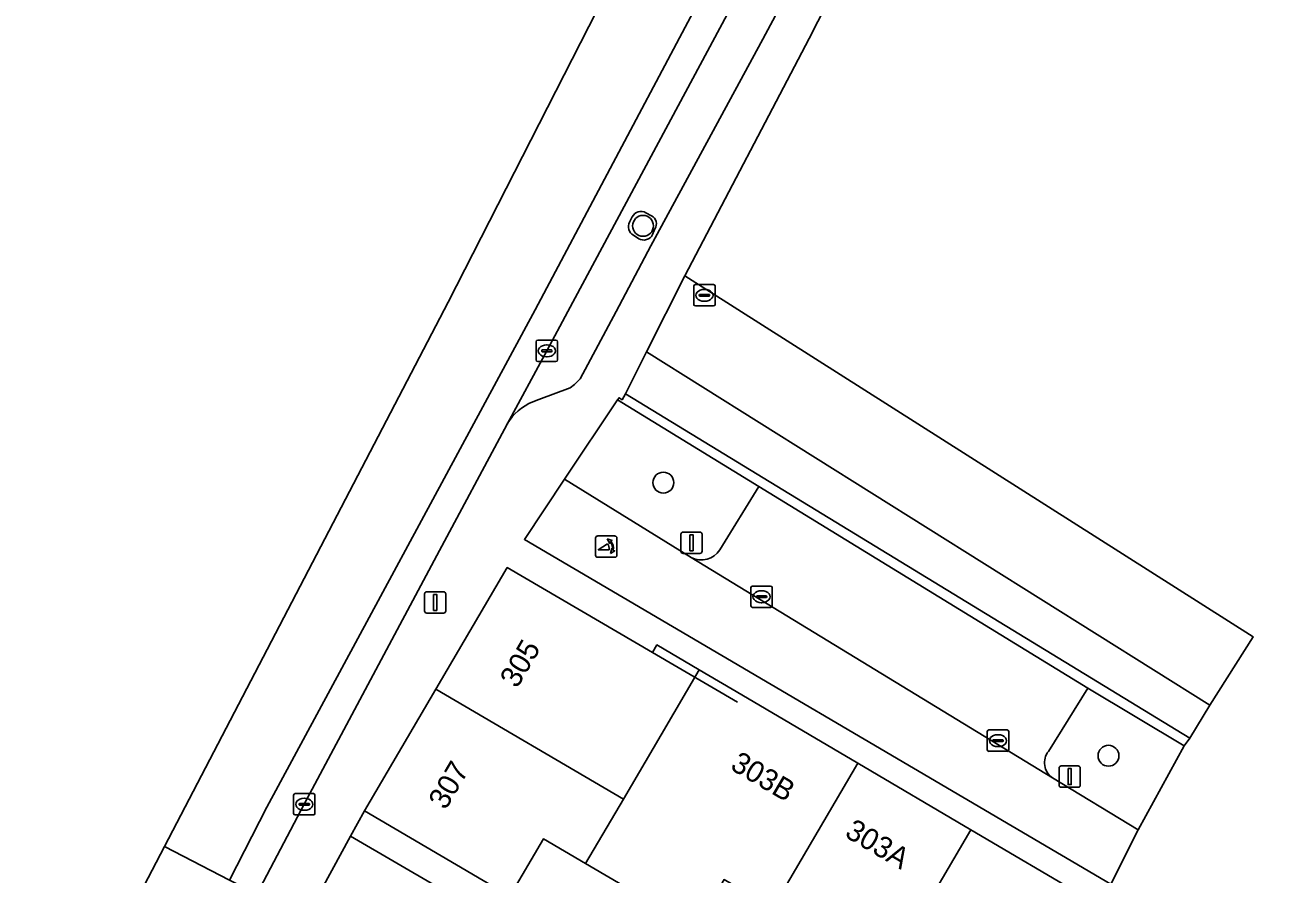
# Model space of a CAD drawing. Extents: x 160157 to 160921, y 381516 to 382045.
# Drawn here: x 160214.8 to 160273.3, y 381723.6 to 381763.4 of the extents above; entities that cross this region are included whole.
import ezdxf

# ---------------------------------------------------------------- set-up
doc = ezdxf.new("R2010")
doc.units = 0
for name, color, linetype in [('IMGEO_Boom', 7, 'Continuous'), ('IMGEO_Erf', 7, 'Continuous'), ('IMGEO_Groenvoorziening', 7, 'Continuous'), ('IMGEO_Haag', 7, 'Continuous'), ('IMGEO_Kolk', 7, 'Continuous'), ('IMGEO_Lichtmast', 7, 'Continuous'), ('IMGEO_Muur', 7, 'Continuous'), ('IMGEO_Pand', 7, 'Continuous'), ('IMGEO_Pand_nummerreeks', 7, 'Continuous'), ('IMGEO_Parkeervlak_halfverhard', 7, 'Continuous'), ('IMGEO_Parkeervlak_open', 7, 'Continuous'), ('IMGEO_Poller', 7, 'Continuous'), ('IMGEO_Rijbaan_lokaal_gesloten', 7, 'Continuous'), ('IMGEO_Rijbaan_lokaal_open', 7, 'Continuous'), ('IMGEO_Verkeerseiland_groen', 7, 'Continuous'), ('IMGEO_Voetpad_open', 7, 'Continuous')]:
    doc.layers.add(name, color=color, linetype=linetype)

msp = doc.modelspace()

# ---------------------------------------------------------------- linework, layer by layer
at = {"layer": 'IMGEO_Boom'}
for centre in [(160243.738, 381754.005), (160244.69, 381741.974), (160265.531, 381729.178)]:
    msp.add_circle(centre, 0.489, dxfattribs=at)
at = {"layer": 'IMGEO_Erf'}
for points in [[(160265.614, 381790.486), (160253.122, 381765.956), (160251.509, 381762.79), (160245.697, 381751.659), (160272.307, 381734.742), (160270.279, 381731.553), (160269.341, 381730.009), (160269.078, 381729.643), (160266.921, 381725.704), (160265.648, 381723.162)], [(160243.044, 381722.956), (160241.049, 381724.127), (160239.076, 381725.284), (160237.501, 381722.601)]]:
    msp.add_lwpolyline(points, dxfattribs=at)
at = {"layer": 'IMGEO_Groenvoorziening'}
for points in [[(160249.154, 381741.796), (160242.544, 381745.846), (160240.054, 381742.137), (160245.992, 381738.47)], [(160247.332, 381738.826), (160249.154, 381741.796)], [(160269.078, 381729.643), (160264.567, 381732.352), (160262.718, 381729.384)], [(160262.911, 381728.137), (160266.921, 381725.704), (160269.078, 381729.643)]]:
    msp.add_lwpolyline(points, dxfattribs=at)
msp.add_lwpolyline([(160242.91, 381746.135), (160242.753, 381745.859), (160242.616, 381745.952), (160242.544, 381745.846), (160249.154, 381741.796), (160264.567, 381732.352), (160269.078, 381729.643), (160269.341, 381730.009)], close=True, dxfattribs=at)
for centre, radius, start, end in [((160246.474, 381739.355), 1.008, 241.42047, 328.33589), ((160263.398, 381728.851), 0.864, 141.90011, 235.69578)]:
    msp.add_arc(centre, radius, start, end, dxfattribs=at)
at = {"layer": 'IMGEO_Haag'}
msp.add_lwpolyline([(160269.341, 381730.009), (160242.91, 381746.135), (160242.753, 381745.859), (160242.616, 381745.952), (160242.544, 381745.846), (160249.154, 381741.796), (160264.567, 381732.352), (160269.078, 381729.643)], close=True, dxfattribs=at)
at = {"layer": 'IMGEO_Kolk'}
for p, q in [((160246.113, 381750.325), (160246.113, 381751.177)), ((160246.188, 381751.251), (160247.04, 381751.251)), ((160246.601, 381751.031), (160246.626, 381751.031)), ((160247.114, 381751.177), (160247.114, 381750.325)), ((160246.372, 381750.745), (160246.372, 381750.757)), ((160246.81, 381750.708), (160246.412, 381750.708)), ((160246.415, 381750.794), (160246.813, 381750.794)), ((160246.624, 381750.471), (160246.599, 381750.471)), ((160246.856, 381750.757), (160246.856, 381750.745)), ((160247.04, 381750.251), (160246.188, 381750.251)), ((160238.809, 381748.648), (160239.661, 381748.648)), ((160238.734, 381747.722), (160238.734, 381748.574)), ((160238.993, 381748.142), (160238.993, 381748.154)), ((160239.431, 381748.105), (160239.033, 381748.105)), ((160239.036, 381748.191), (160239.434, 381748.191)), ((160239.222, 381748.428), (160239.247, 381748.428)), ((160239.477, 381748.154), (160239.477, 381748.142)), ((160239.735, 381748.574), (160239.735, 381747.722)), ((160239.661, 381747.648), (160238.809, 381747.648)), ((160239.245, 381747.868), (160239.22, 381747.868)), ((160248.786, 381736.203), (160248.786, 381737.055)), ((160248.861, 381737.129), (160249.713, 381737.129)), ((160249.787, 381737.055), (160249.787, 381736.203)), ((160249.045, 381736.623), (160249.045, 381736.635)), ((160249.483, 381736.586), (160249.085, 381736.586)), ((160249.088, 381736.672), (160249.486, 381736.672)), ((160249.274, 381736.909), (160249.299, 381736.909)), ((160249.529, 381736.635), (160249.529, 381736.623)), ((160249.713, 381736.129), (160248.861, 381736.129)), ((160249.297, 381736.349), (160249.272, 381736.349)), ((160259.858, 381729.459), (160259.858, 381730.311)), ((160259.933, 381730.385), (160260.785, 381730.385)), ((160260.16, 381729.928), (160260.558, 381729.928)), ((160260.346, 381730.165), (160260.371, 381730.165)), ((160260.859, 381730.311), (160260.859, 381729.459)), ((160260.785, 381729.385), (160259.933, 381729.385)), ((160260.117, 381729.879), (160260.117, 381729.891)), ((160260.555, 381729.842), (160260.157, 381729.842)), ((160260.369, 381729.605), (160260.344, 381729.605)), ((160260.601, 381729.891), (160260.601, 381729.879)), ((160227.376, 381726.477), (160227.376, 381727.329)), ((160227.451, 381727.403), (160228.303, 381727.403)), ((160227.864, 381727.183), (160227.889, 381727.183)), ((160228.377, 381727.329), (160228.377, 381726.477)), ((160227.635, 381726.897), (160227.635, 381726.909)), ((160228.073, 381726.86), (160227.675, 381726.86)), ((160227.678, 381726.946), (160228.076, 381726.946)), ((160227.887, 381726.623), (160227.862, 381726.623)), ((160228.119, 381726.909), (160228.119, 381726.897)), ((160228.303, 381726.403), (160227.451, 381726.403))]:
    msp.add_line(p, q, dxfattribs=at)
for points in [[(160246.113, 381750.325), (160246.113, 381751.177)], [(160246.188, 381751.251), (160247.04, 381751.251)], [(160247.114, 381751.177), (160247.114, 381750.325)], [(160247.04, 381750.251), (160246.188, 381750.251)], [(160238.809, 381748.648), (160239.661, 381748.648)], [(160238.734, 381747.722), (160238.734, 381748.574)], [(160239.735, 381748.574), (160239.735, 381747.722)], [(160239.661, 381747.648), (160238.809, 381747.648)], [(160248.786, 381736.203), (160248.786, 381737.055)], [(160248.861, 381737.129), (160249.713, 381737.129)], [(160249.787, 381737.055), (160249.787, 381736.203)], [(160249.713, 381736.129), (160248.861, 381736.129)], [(160259.858, 381729.459), (160259.858, 381730.311)], [(160259.933, 381730.385), (160260.785, 381730.385)], [(160260.859, 381730.311), (160260.859, 381729.459)], [(160260.785, 381729.385), (160259.933, 381729.385)], [(160227.376, 381726.477), (160227.376, 381727.329)], [(160227.451, 381727.403), (160228.303, 381727.403)], [(160228.377, 381727.329), (160228.377, 381726.477)], [(160228.303, 381726.403), (160227.451, 381726.403)]]:
    msp.add_lwpolyline(points, dxfattribs=at)
for centre, radius, start, end in [((160246.19, 381751.175), 0.0765, 91.55205, 178.44795), ((160246.19, 381751.175), 0.0765, 91.55205, 178.44795), ((160247.038, 381751.175), 0.0765, 1.55205, 88.44795), ((160247.038, 381751.175), 0.0765, 1.55205, 88.44795), ((160246.412, 381750.754), 0.0403, 85.87752, 175.75265), ((160246.409, 381750.744), 0.0366, 178.93798, 274.71019), ((160246.813, 381750.751), 0.043, 264.86636, 352.45326), ((160246.817, 381750.756), 0.0386, 1.73085, 96.63898), ((160246.19, 381750.327), 0.0765, 181.55205, 268.44795), ((160246.19, 381750.327), 0.0765, 181.55205, 268.44795), ((160247.038, 381750.327), 0.0765, 271.55205, 358.44795), ((160247.038, 381750.327), 0.0765, 271.55205, 358.44795), ((160238.811, 381748.572), 0.0765, 91.55205, 178.44795), ((160238.811, 381748.572), 0.0765, 91.55205, 178.44795), ((160239.659, 381748.572), 0.0765, 1.55205, 88.44795), ((160239.659, 381748.572), 0.0765, 1.55205, 88.44795), ((160239.033, 381748.151), 0.0403, 85.87752, 175.75265), ((160239.03, 381748.141), 0.0366, 178.93798, 274.71019), ((160239.434, 381748.148), 0.043, 264.86636, 352.45326), ((160239.438, 381748.153), 0.0386, 1.73085, 96.63898), ((160238.811, 381747.724), 0.0765, 181.55205, 268.44795), ((160238.811, 381747.724), 0.0765, 181.55205, 268.44795), ((160239.659, 381747.724), 0.0765, 271.55205, 358.44795), ((160239.659, 381747.724), 0.0765, 271.55205, 358.44795), ((160248.863, 381737.053), 0.0765, 91.55205, 178.44795), ((160248.863, 381737.053), 0.0765, 91.55205, 178.44795), ((160249.711, 381737.053), 0.0765, 1.55205, 88.44795), ((160249.711, 381737.053), 0.0765, 1.55205, 88.44795), ((160249.085, 381736.632), 0.0403, 85.87752, 175.75265), ((160249.082, 381736.622), 0.0366, 178.93798, 274.71019), ((160249.486, 381736.629), 0.043, 264.86636, 352.45326), ((160249.49, 381736.634), 0.0386, 1.73085, 96.63898), ((160248.863, 381736.205), 0.0765, 181.55205, 268.44795), ((160248.863, 381736.205), 0.0765, 181.55205, 268.44795), ((160249.711, 381736.205), 0.0765, 271.55205, 358.44795), ((160249.711, 381736.205), 0.0765, 271.55205, 358.44795), ((160259.935, 381730.309), 0.0765, 91.55205, 178.44795), ((160259.935, 381730.309), 0.0765, 91.55205, 178.44795), ((160260.157, 381729.888), 0.0403, 85.87752, 175.75265), ((160260.562, 381729.89), 0.0386, 1.73085, 96.63898), ((160260.783, 381730.309), 0.0765, 1.55205, 88.44795), ((160260.783, 381730.309), 0.0765, 1.55205, 88.44795), ((160259.935, 381729.461), 0.0765, 181.55205, 268.44795), ((160259.935, 381729.461), 0.0765, 181.55205, 268.44795), ((160260.154, 381729.878), 0.0366, 178.93798, 274.71019), ((160260.558, 381729.885), 0.043, 264.86636, 352.45326), ((160260.783, 381729.461), 0.0765, 271.55205, 358.44795), ((160260.783, 381729.461), 0.0765, 271.55205, 358.44795), ((160227.453, 381727.327), 0.0765, 91.55205, 178.44795), ((160227.453, 381727.327), 0.0765, 91.55205, 178.44795), ((160228.301, 381727.327), 0.0765, 1.55205, 88.44795), ((160228.301, 381727.327), 0.0765, 1.55205, 88.44795), ((160227.453, 381726.479), 0.0765, 181.55205, 268.44795), ((160227.453, 381726.479), 0.0765, 181.55205, 268.44795), ((160227.675, 381726.906), 0.0403, 85.87752, 175.75265), ((160227.672, 381726.896), 0.0366, 178.93798, 274.71019), ((160228.076, 381726.903), 0.043, 264.86636, 352.45326), ((160228.08, 381726.908), 0.0386, 1.73085, 96.63898), ((160228.301, 381726.479), 0.0765, 271.55205, 358.44795), ((160228.301, 381726.479), 0.0765, 271.55205, 358.44795)]:
    msp.add_arc(centre, radius, start, end, dxfattribs=at)
for centre, major_axis, ratio, start_param, end_param in [((160246.6, 381750.751), (-0.387, 0.002), 0.722429, 4.712389, 7.853982), ((160246.625, 381750.751), (-0.39, 0.002), 0.717154, 1.570796, 4.712389), ((160239.221, 381748.148), (-0.387, 0.002), 0.722429, 4.712389, 7.853982), ((160239.246, 381748.148), (-0.39, 0.002), 0.717154, 1.570796, 4.712389), ((160249.273, 381736.629), (-0.387, 0.002), 0.722429, 4.712389, 7.853982), ((160249.298, 381736.629), (-0.39, 0.002), 0.717154, 1.570796, 4.712389), ((160260.345, 381729.885), (-0.387, 0.002), 0.722429, 4.712389, 7.853982), ((160260.37, 381729.885), (-0.39, 0.002), 0.717154, 1.570796, 4.712389), ((160227.863, 381726.903), (-0.387, 0.002), 0.722429, 4.712389, 7.853982), ((160227.888, 381726.903), (-0.39, 0.002), 0.717154, 1.570796, 4.712389)]:
    msp.add_ellipse(centre, major_axis=major_axis, ratio=ratio, start_param=start_param, end_param=end_param, dxfattribs=at)
at = {"layer": 'IMGEO_Lichtmast'}
for p, q in [((160245.51, 381738.757), (160245.51, 381739.557)), ((160245.51, 381739.557), (160245.51, 381738.757)), ((160245.61, 381739.657), (160246.4, 381739.657)), ((160246.4, 381739.657), (160245.61, 381739.657)), ((160246.5, 381739.557), (160246.5, 381738.757)), ((160246.5, 381738.757), (160246.5, 381739.557)), ((160246.4, 381738.657), (160245.61, 381738.657)), ((160245.61, 381738.657), (160246.4, 381738.657)), ((160233.507, 381735.96), (160233.507, 381736.76)), ((160233.507, 381736.76), (160233.507, 381735.96)), ((160233.607, 381736.86), (160234.397, 381736.86)), ((160234.397, 381736.86), (160233.607, 381736.86)), ((160234.497, 381736.76), (160234.497, 381735.96)), ((160234.497, 381735.96), (160234.497, 381736.76)), ((160234.397, 381735.86), (160233.607, 381735.86)), ((160233.607, 381735.86), (160234.397, 381735.86)), ((160263.219, 381727.799), (160263.219, 381728.599)), ((160263.219, 381728.599), (160263.219, 381727.799)), ((160263.319, 381728.699), (160264.109, 381728.699)), ((160264.109, 381728.699), (160263.319, 381728.699)), ((160264.209, 381728.599), (160264.209, 381727.799)), ((160264.209, 381727.799), (160264.209, 381728.599)), ((160264.109, 381727.699), (160263.319, 381727.699)), ((160263.319, 381727.699), (160264.109, 381727.699))]:
    msp.add_line(p, q, dxfattribs=at)
for points in [[(160245.93, 381739.532), (160246.08, 381739.532), (160246.08, 381738.782), (160245.93, 381738.782), (160245.93, 381739.532)], [(160233.927, 381736.735), (160234.077, 381736.735), (160234.077, 381735.985), (160233.927, 381735.985), (160233.927, 381736.735)], [(160263.639, 381728.574), (160263.789, 381728.574), (160263.789, 381727.824), (160263.639, 381727.824), (160263.639, 381728.574)]]:
    msp.add_lwpolyline(points, dxfattribs=at)
for centre, start, end in [((160245.61, 381739.557), 90, 180), ((160245.61, 381739.557), 90, 180), ((160246.4, 381739.557), 0, 90), ((160246.4, 381739.557), 360, 90), ((160245.61, 381738.757), 180, 270), ((160245.61, 381738.757), 180, 270), ((160246.4, 381738.757), 270, 0), ((160246.4, 381738.757), 270, 0), ((160233.607, 381736.76), 90, 180), ((160233.607, 381736.76), 90, 180), ((160234.397, 381736.76), 0, 90), ((160234.397, 381736.76), 360, 90), ((160233.607, 381735.96), 180, 270), ((160233.607, 381735.96), 180, 270), ((160234.397, 381735.96), 270, 0), ((160234.397, 381735.96), 270, 0), ((160263.319, 381728.599), 90, 180), ((160263.319, 381728.599), 90, 180), ((160264.109, 381728.599), 0, 90), ((160264.109, 381728.599), 360, 90), ((160263.319, 381727.799), 180, 270), ((160263.319, 381727.799), 180, 270), ((160264.109, 381727.799), 270, 0), ((160264.109, 381727.799), 270, 0)]:
    msp.add_arc(centre, 0.1, start, end, dxfattribs=at)
at = {"layer": 'IMGEO_Muur'}
for points in [[(160245.697, 381751.659), (160251.509, 381762.79)], [(160242.91, 381746.135), (160243.901, 381748.097)], [(160244.174, 381734.013), (160248.16, 381731.693)]]:
    msp.add_lwpolyline(points, dxfattribs=at)
at = {"layer": 'IMGEO_Pand'}
for points in [[(160246.368, 381733.202), (160244.384, 381734.371), (160244.174, 381734.013), (160237.381, 381737.995), (160234.031, 381732.29), (160242.816, 381727.142), (160244.585, 381730.16)], [(160253.798, 381728.825), (160248.358, 381732.03), (160246.368, 381733.202), (160244.585, 381730.16), (160242.816, 381727.142), (160241.049, 381724.127), (160243.044, 381722.956), (160241.936, 381721.068), (160245.093, 381719.217), (160247.531, 381723.375), (160249.821, 381722.033)], [(160241.049, 381724.127), (160242.816, 381727.142), (160234.031, 381732.29), (160230.69, 381726.599), (160235.003, 381724.067), (160237.501, 381722.601), (160239.076, 381725.284)], [(160253.798, 381728.825), (160249.821, 381722.033), (160252.112, 381720.69), (160249.67, 381716.523), (160252.671, 381714.765), (160259.081, 381725.712)], [(160236.898, 381721.394), (160234.184, 381722.99), (160230.038, 381725.407), (160226.064, 381718.078), (160232.805, 381714.159), (160232.684, 381713.93), (160232.905, 381713.809), (160235.468, 381718.679), (160244.366, 381713.097), (160245.885, 381715.644), (160246.056, 381715.931)], [(160259.081, 381725.712), (160252.671, 381714.765), (160255.727, 381712.974), (160258.076, 381717.114), (160260.488, 381715.692), (160261.97, 381718.208), (160264.508, 381722.515)]]:
    msp.add_lwpolyline(points, close=True, dxfattribs=at)
at = {"layer": 'IMGEO_Parkeervlak_halfverhard'}
msp.add_lwpolyline([(160243.901, 381748.097), (160242.91, 381746.135), (160269.341, 381730.009), (160270.279, 381731.553)], close=True, dxfattribs=at)
at = {"layer": 'IMGEO_Parkeervlak_open'}
for points in [[(160257.051, 381781.786), (160254.739, 381777.199), (160248.016, 381764.544), (160240.222, 381750), (160239.23, 381748.148), (160237.374, 381744.721)], [(160238.57, 381745.762), (160238.856, 381745.869), (160240.32, 381746.414), (160240.524, 381746.569), (160240.789, 381746.837), (160242.475, 381750), (160244.11, 381753.067), (160249.343, 381762.751), (160251.726, 381767.204), (160257.376, 381777.831)], [(160243.868, 381754.622), (160244.132, 381754.478)], [(160243.106, 381754.181), (160243.233, 381754.434)], [(160243.534, 381753.404), (160243.294, 381753.563)], [(160244.294, 381753.868), (160244.182, 381753.594)], [(160262.718, 381729.384), (160264.567, 381732.352), (160249.154, 381741.796), (160247.332, 381738.826)], [(160245.992, 381738.47), (160262.911, 381728.137)]]:
    msp.add_lwpolyline(points, dxfattribs=at)
for centre, radius, start, end in [((160243.64, 381754.226), 0.457, 60.09711, 152.88703), ((160243.509, 381753.966), 0.457, 151.91218, 241.92809), ((160243.939, 381754.1), 0.424, 326.81777, 62.92811), ((160243.769, 381753.804), 0.464, 239.6074, 333.07591), ((160239.55, 381743.429), 2.531, 112.78064, 149.29207), ((160246.474, 381739.355), 1.008, 241.42047, 328.33589), ((160263.398, 381728.851), 0.864, 141.90011, 235.69578)]:
    msp.add_arc(centre, radius, start, end, dxfattribs=at)
at = {"layer": 'IMGEO_Poller'}
for p, q in [((160241.518, 381739.379), (160241.518, 381738.572)), ((160241.518, 381739.379), (160241.518, 381738.572)), ((160242.42, 381739.474), (160241.612, 381739.474)), ((160242.42, 381739.474), (160241.612, 381739.474)), ((160242.514, 381738.572), (160242.514, 381739.379)), ((160242.514, 381738.572), (160242.514, 381739.379)), ((160241.612, 381738.477), (160242.42, 381738.477)), ((160241.612, 381738.477), (160242.42, 381738.477))]:
    msp.add_line(p, q, dxfattribs=at)
for points in [[(160242.197, 381739.203), (160242.185, 381739.13), (160242.06, 381739.335)], [(160242.06, 381739.335), (160242.291, 381739.269), (160242.22, 381739.237)], [(160242.153, 381738.83), (160241.64, 381738.83), (160242.07, 381739.105)], [(160242.213, 381738.658), (160242.279, 381738.889), (160242.309, 381738.821)], [(160242.345, 381738.794), (160242.417, 381738.783), (160242.213, 381738.658)]]:
    msp.add_lwpolyline(points, dxfattribs=at)
for centre, radius, start, end in [((160241.612, 381739.379), 0.0946, 90, 180), ((160241.612, 381739.379), 0.0946, 90, 180), ((160242.42, 381739.379), 0.0946, 0, 90), ((160242.42, 381739.379), 0.0946, 0, 90), ((160241.825, 381738.88), 0.332, 351.32473, 42.4854), ((160241.839, 381738.89), 0.476, 351.75274, 41.16905), ((160241.839, 381738.89), 0.516, 349.35686, 42.29123), ((160241.612, 381738.572), 0.0946, 180, 270), ((160241.612, 381738.572), 0.0946, 180, 270), ((160242.42, 381738.572), 0.0946, 270, 0), ((160242.42, 381738.572), 0.0946, 270, 0)]:
    msp.add_arc(centre, radius, start, end, dxfattribs=at)
at = {"layer": 'IMGEO_Rijbaan_lokaal_gesloten'}
for points in [[(160221.324, 381724.92), (160224.375, 381723.354), (160226.13, 381726.77), (160238.683, 381750.075), (160245.708, 381763.315), (160252.507, 381776.056), (160256.586, 381784.172), (160259.85, 381791.2), (160263.477, 381799.77), (160268.779, 381814.052), (160271.363, 381822.032), (160273.765, 381830.375), (160275.321, 381836.47), (160274.261, 381836.719), (160274.261, 381836.719), (160272.621, 381826.967), (160254.369, 381789.201), (160234.617, 381750.434)], [(160245.697, 381751.659), (160243.901, 381748.097), (160270.279, 381731.553), (160272.307, 381734.742)]]:
    msp.add_lwpolyline(points, close=True, dxfattribs=at)
msp.add_lwpolyline([(160276.159, 381833.711), (160276.548, 381836.183), (160275.321, 381836.47), (160273.765, 381830.375), (160271.363, 381822.032), (160268.779, 381814.052), (160263.477, 381799.77), (160259.85, 381791.2), (160256.586, 381784.172), (160252.507, 381776.056), (160245.708, 381763.315), (160238.683, 381750.075), (160226.13, 381726.77), (160224.375, 381723.354), (160225.654, 381722.698), (160227.872, 381726.904), (160234.08, 381738.557), (160237.374, 381744.721), (160239.23, 381748.148), (160240.222, 381750), (160248.016, 381764.544)], dxfattribs=at)
at = {"layer": 'IMGEO_Rijbaan_lokaal_open'}
for points in [[(160265.648, 381723.162), (160266.921, 381725.704), (160262.911, 381728.137), (160245.992, 381738.47), (160240.054, 381742.137), (160238.185, 381739.312)], [(160214.799, 381712.395), (160214.799, 381712.395), (160217.964, 381710.876), (160219.315, 381710.21), (160220.212, 381711.978), (160225.654, 381722.698), (160224.375, 381723.354), (160221.324, 381724.92)]]:
    msp.add_lwpolyline(points, close=True, dxfattribs=at)
at = {"layer": 'IMGEO_Verkeerseiland_groen'}
for points in [[(160244.132, 381754.478), (160243.868, 381754.622)], [(160243.233, 381754.434), (160243.106, 381754.181)], [(160243.294, 381753.563), (160243.534, 381753.404)], [(160244.182, 381753.594), (160244.294, 381753.868)]]:
    msp.add_lwpolyline(points, dxfattribs=at)
for centre, radius, start, end in [((160243.64, 381754.226), 0.457, 60.09711, 152.88703), ((160243.509, 381753.966), 0.457, 151.91218, 241.92809), ((160243.939, 381754.1), 0.424, 326.81777, 62.92811), ((160243.769, 381753.804), 0.464, 239.6074, 333.07591)]:
    msp.add_arc(centre, radius, start, end, dxfattribs=at)
at = {"layer": 'IMGEO_Voetpad_open'}
for points in [[(160265.648, 381723.162), (160238.185, 381739.312), (160240.054, 381742.137), (160242.544, 381745.846), (160242.616, 381745.952), (160242.753, 381745.859), (160242.91, 381746.135), (160243.901, 381748.097), (160245.697, 381751.659), (160251.509, 381762.79), (160253.122, 381765.956), (160265.614, 381790.486)], [(160257.376, 381777.831), (160251.726, 381767.204), (160249.343, 381762.751), (160244.11, 381753.067), (160242.475, 381750), (160240.789, 381746.837), (160240.524, 381746.569), (160240.32, 381746.414), (160238.856, 381745.869), (160238.57, 381745.762)], [(160237.374, 381744.721), (160234.08, 381738.557), (160227.872, 381726.904), (160225.654, 381722.698)], [(160226.064, 381718.078), (160230.038, 381725.407), (160230.69, 381726.599), (160234.031, 381732.29), (160237.381, 381737.995), (160244.174, 381734.013), (160244.384, 381734.371), (160246.368, 381733.202), (160248.358, 381732.03), (160253.798, 381728.825), (160259.081, 381725.712), (160264.508, 381722.515)]]:
    msp.add_lwpolyline(points, dxfattribs=at)
msp.add_lwpolyline([(160237.501, 381722.601), (160235.003, 381724.067), (160230.69, 381726.599), (160230.038, 381725.407), (160234.184, 381722.99), (160236.898, 381721.394), (160246.056, 381715.931), (160245.885, 381715.644), (160247.742, 381714.536), (160250.959, 381712.538), (160251.945, 381714.124)], close=True, dxfattribs=at)
msp.add_arc((160239.55, 381743.429), 2.531, 112.78064, 149.29207, dxfattribs=at)

# ---------------------------------------------------------------- texts
at = {"layer": 'IMGEO_Pand_nummerreeks'}
for s, rotation, p in [('305', 59.58188, (160237.839, 381732.297)), ('307', 59.58128, (160234.494, 381726.599)), ('303B', 329.49573, (160247.77, 381728.57)), ('303A', 329.49134, (160253.131, 381725.411))]:
    msp.add_text(s, height=1, rotation=rotation, dxfattribs=at).set_placement(p)

doc.saveas('drawing.dxf')
